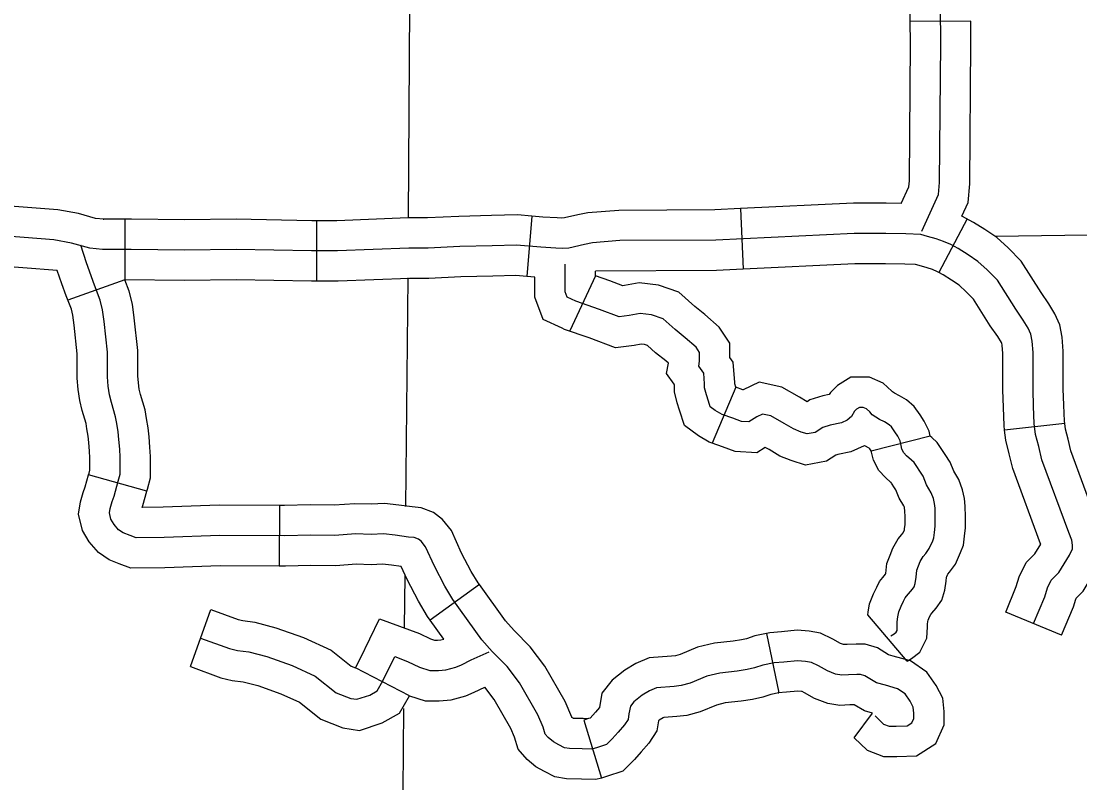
# Model space of a CAD drawing. Extents: x 1377389 to 1380723, y 1168351 to 1170484.
# Drawn here: x 1378559 to 1378611.5, y 1169121.9 to 1169159.6 of the extents above; entities that cross this region are included whole.
import ezdxf

# ---------------------------------------------------------------- set-up
doc = ezdxf.new("R2010")
doc.units = 0
doc.layers.add('B_Fill', color=7, linetype='Continuous')

msp = doc.modelspace()

# ---------------------------------------------------------------- linework, layer by layer
at = {"layer": 'B_Fill'}
for p, q in [((1378606.084, 1169159.624), (1378603.084, 1169159.601)), ((1378584.344, 1169149.971), (1378584.098, 1169146.982)), ((1378594.669, 1169150.34), (1378594.815, 1169147.344)), ((1378564.179, 1169149.819), (1378564.179, 1169146.819)), ((1378573.668, 1169149.744), (1378573.668, 1169146.744)), ((1378605.898, 1169149.832), (1378604.494, 1169147.181)), ((1378564.179, 1169146.819), (1378561.352, 1169145.814)), ((1378587.485, 1169147.011), (1378586.227, 1169144.288)), ((1378594.444, 1169141.495), (1378593.274, 1169138.725)), ((1378610.739, 1169139.694), (1378607.757, 1169139.363)), ((1378604.064, 1169139.076), (1378601.155, 1169138.324)), ((1378565.27, 1169136.352), (1378562.383, 1169137.166)), ((1378571.832, 1169135.637), (1378571.814, 1169132.637)), ((1378581.739, 1169131.723), (1378579.305, 1169129.969)), ((1378567.421, 1169127.66), (1378568.439, 1169130.482)), ((1378602.939, 1169127.925), (1378600.976, 1169130.229)), ((1378610.583, 1169129.214), (1378607.812, 1169130.363)), ((1378595.958, 1169129.305), (1378596.581, 1169126.371)), ((1378578.27, 1169126.223), (1378575.605, 1169127.606)), ((1378600.305, 1169124.137), (1378601.212, 1169125.356)), ((1378586.919, 1169125.018), (1378587.781, 1169122.145))]:
    msp.add_line(p, q, dxfattribs=at)
for points in [[(1378578.526, 1169199.879), (1378578.215, 1169149.874)], [(1378603.664, 1169149.232), (1378604.483, 1169151.037), (1378604.538, 1169151.638), (1378604.593, 1169158.527), (1378604.538, 1169165.635), (1378604.647, 1169166.291), (1378604.811, 1169167.166), (1378604.811, 1169168.314), (1378604.593, 1169169.299), (1378604.866, 1169175.86), (1378604.866, 1169177.391), (1378604.811, 1169177.828), (1378601.142, 1169178.041)], [(1378603.084, 1169159.601), (1378603.037, 1169165.753), (1378603.17, 1169166.553), (1378603.311, 1169167.305), (1378603.311, 1169168.15), (1378603.086, 1169169.165), (1378603.128, 1169170.185)], [(1378602.636, 1169150.597), (1378603.013, 1169151.425), (1378603.039, 1169151.712), (1378603.093, 1169158.527), (1378603.084, 1169159.601)], [(1378605.645, 1169149.966), (1378605.954, 1169150.648), (1378606.037, 1169151.564), (1378606.093, 1169158.527), (1378606.084, 1169159.624)], [(1378563.11, 1169149.815), (1378563.142, 1169149.815), (1378562.723, 1169149.858), (1378561.874, 1169150.098), (1378560.851, 1169150.288), (1378555.884, 1169150.668), (1378554.91, 1169150.707), (1378553.856, 1169150.67), (1378552.85, 1169150.635), (1378552.62, 1169150.635)], [(1378602.636, 1169150.597), (1378601.891, 1169150.614), (1378600.274, 1169150.614), (1378594.669, 1169150.34)], [(1378584.344, 1169149.971), (1378583.624, 1169150.031), (1378582.334, 1169149.993), (1378580.719, 1169149.957), (1378579.168, 1169149.886), (1378578.21, 1169149.886), (1378574.683, 1169149.744), (1378573.668, 1169149.744)], [(1378594.669, 1169150.34), (1378593.407, 1169150.278), (1378588.644, 1169150.255), (1378587.115, 1169150.138), (1378586.612, 1169150.027), (1378585.959, 1169149.88), (1378585.823, 1169149.872), (1378585.595, 1169149.881), (1378584.891, 1169149.926), (1378584.344, 1169149.971)], [(1378610.739, 1169139.694), (1378610.725, 1169139.82), (1378610.696, 1169140.604), (1378610.666, 1169141.416), (1378610.666, 1169142.446), (1378610.666, 1169143.283), (1378610.611, 1169143.977), (1378610.496, 1169144.59), (1378610.249, 1169145.125), (1378609.942, 1169145.627), (1378609.562, 1169146.187), (1378608.583, 1169147.74), (1378607.931, 1169148.393), (1378607.365, 1169148.906), (1378606.775, 1169149.308), (1378606.22, 1169149.662), (1378605.645, 1169149.966)], [(1378607.284, 1169148.979), (1378684.256, 1169150.091)], [(1378573.668, 1169149.744), (1378573.446, 1169149.744), (1378569.695, 1169149.815), (1378567.125, 1169149.779), (1378564.5, 1169149.815), (1378563.11, 1169149.815)], [(1378609.197, 1169129.789), (1378609.751, 1169131.124), (1378609.881, 1169131.562), (1378610.067, 1169131.935), (1378610.45, 1169132.326), (1378610.968, 1169133.179), (1378611.116, 1169133.496), (1378611.124, 1169133.676), (1378611.093, 1169133.925), (1378610.937, 1169134.298), (1378609.601, 1169137.905), (1378609.446, 1169138.558), (1378609.29, 1169139.149), (1378609.228, 1169139.709), (1378609.197, 1169140.549), (1378609.166, 1169141.388), (1378609.166, 1169142.446), (1378609.166, 1169143.223), (1378609.122, 1169143.778), (1378609.056, 1169144.131), (1378608.923, 1169144.418), (1378608.681, 1169144.815), (1378608.307, 1169145.366), (1378607.403, 1169146.799), (1378606.897, 1169147.306), (1378606.434, 1169147.725), (1378605.95, 1169148.056), (1378605.465, 1169148.364), (1378605.091, 1169148.563), (1378604.738, 1169148.717), (1378604.373, 1169148.846), (1378603.945, 1169148.959), (1378603.601, 1169149.064), (1378602.866, 1169149.092), (1378601.874, 1169149.114), (1378600.31, 1169149.114), (1378593.447, 1169148.779), (1378588.704, 1169148.755), (1378587.336, 1169148.651), (1378586.939, 1169148.563), (1378586.168, 1169148.389), (1378585.838, 1169148.371), (1378585.519, 1169148.382), (1378584.781, 1169148.43), (1378583.584, 1169148.529), (1378582.373, 1169148.493), (1378580.77, 1169148.458), (1378579.202, 1169148.386), (1378578.241, 1169148.386), (1378574.714, 1169148.244), (1378573.431, 1169148.244), (1378569.691, 1169148.315), (1378567.126, 1169148.279), (1378564.489, 1169148.315), (1378563.065, 1169148.315), (1378562.44, 1169148.38), (1378561.533, 1169148.636), (1378560.656, 1169148.799), (1378555.797, 1169149.171)], [(1378603.082, 1169125.944), (1378602.829, 1169126.316), (1378602.458, 1169126.569), (1378601.85, 1169126.738), (1378601.412, 1169126.856), (1378600.838, 1169127.211), (1378600.619, 1169127.278), (1378600.434, 1169127.278), (1378600.029, 1169127.261), (1378599.691, 1169127.244), (1378599.388, 1169127.295), (1378598.983, 1169127.447), (1378598.544, 1169127.7), (1378598.19, 1169127.869), (1378597.887, 1169127.92), (1378597.499, 1169127.953), (1378596.824, 1169127.886), (1378596.335, 1169127.852), (1378595.778, 1169127.734), (1378595.373, 1169127.599), (1378595.002, 1169127.514), (1378594.513, 1169127.443), (1378593.648, 1169127.341), (1378593.013, 1169127.188), (1378592.184, 1169126.844), (1378591.741, 1169126.719), (1378591.389, 1169126.684), (1378590.514, 1169126.616), (1378590.173, 1169126.468), (1378589.797, 1169126.252), (1378589.388, 1169125.922), (1378589.218, 1169125.706), (1378589.15, 1169125.319), (1378589.104, 1169125.046), (1378588.934, 1169124.785), (1378588.615, 1169124.421), (1378588.32, 1169124.08), (1378588.037, 1169123.798), (1378587.598, 1169123.656), (1378587.316, 1169123.571), (1378586.835, 1169123.585), (1378586.198, 1169123.599), (1378585.958, 1169123.642), (1378585.675, 1169123.783), (1378585.406, 1169123.939), (1378585.151, 1169124.151), (1378584.996, 1169124.321), (1378584.897, 1169124.661), (1378584.642, 1169125.27), (1378583.726, 1169126.854), (1378583.121, 1169127.662), (1378582.378, 1169128.412), (1378581.859, 1169128.989), (1378580.426, 1169130.978), (1378580.023, 1169131.638), (1378579.511, 1169132.628), (1378579.076, 1169133.6), (1378578.856, 1169133.866), (1378578.718, 1169133.976), (1378578.517, 1169134.049), (1378578.233, 1169134.078), (1378577.571, 1169134.173), (1378576.985, 1169134.23), (1378576.38, 1169134.211), (1378575.605, 1169134.23), (1378574.585, 1169134.154), (1378573.375, 1169134.173), (1378572.109, 1169134.135), (1378568.877, 1169134.154), (1378566.117, 1169134.059), (1378564.738, 1169134.04), (1378564.435, 1169134.154), (1378564.095, 1169134.286), (1378563.868, 1169134.438), (1378563.642, 1169134.703), (1378563.49, 1169134.967), (1378563.415, 1169135.27), (1378563.453, 1169135.497), (1378563.547, 1169135.838), (1378563.642, 1169136.102), (1378563.849, 1169136.84), (1378563.944, 1169137.2), (1378563.944, 1169137.559), (1378563.944, 1169138.032), (1378563.925, 1169138.429), (1378563.887, 1169138.902), (1378563.849, 1169139.28), (1378563.774, 1169139.697), (1378563.717, 1169140.037), (1378563.509, 1169140.737), (1378563.415, 1169141.115), (1378563.358, 1169141.55), (1378563.32, 1169142.004), (1378563.32, 1169142.591), (1378563.32, 1169143.234), (1378563.15, 1169144.747), (1378563.075, 1169145.334), (1378562.961, 1169145.807), (1378562.678, 1169146.544), (1378562.281, 1169147.66), (1378561.997, 1169148.531)], [(1378560.823, 1169147.281), (1378555.71, 1169147.673), (1378554.903, 1169147.705), (1378553.962, 1169147.672), (1378552.902, 1169147.635), (1378552.62, 1169147.635)], [(1378602.127, 1169129.187), (1378602.29, 1169129.291), (1378602.383, 1169129.361), (1378602.429, 1169129.454), (1378602.441, 1169129.675), (1378602.441, 1169129.873), (1378602.476, 1169130.129), (1378602.517, 1169130.371), (1378602.633, 1169130.662), (1378602.755, 1169130.909), (1378602.836, 1169131.06), (1378602.906, 1169131.153), (1378602.999, 1169131.27), (1378603.197, 1169131.491), (1378603.278, 1169131.607), (1378603.325, 1169131.77), (1378603.371, 1169132.084), (1378603.406, 1169132.433), (1378603.487, 1169132.654), (1378603.569, 1169132.864), (1378603.72, 1169133.12), (1378603.848, 1169133.271), (1378604.022, 1169133.504), (1378604.197, 1169133.888), (1378604.255, 1169134.039), (1378604.29, 1169134.307), (1378604.325, 1169134.621), (1378604.325, 1169135.063), (1378604.313, 1169135.505), (1378604.29, 1169135.738), (1378604.232, 1169135.982), (1378604.127, 1169136.273), (1378603.883, 1169136.669), (1378603.72, 1169137.1), (1378603.557, 1169137.344), (1378603.406, 1169137.577), (1378603.278, 1169137.763), (1378603.139, 1169137.891), (1378602.906, 1169138.1), (1378602.767, 1169138.252), (1378602.674, 1169138.426), (1378602.627, 1169138.612), (1378602.581, 1169138.845), (1378602.476, 1169139.066), (1378602.325, 1169139.287), (1378602.162, 1169139.532), (1378602.034, 1169139.636), (1378601.802, 1169139.776), (1378601.569, 1169139.904), (1378601.371, 1169140.02), (1378601.197, 1169140.137), (1378601.081, 1169140.276), (1378600.918, 1169140.428), (1378600.755, 1169140.498), (1378600.569, 1169140.498), (1378600.418, 1169140.404), (1378600.325, 1169140.311), (1378600.172, 1169140.051), (1378599.967, 1169139.869), (1378599.671, 1169139.732), (1378599.124, 1169139.618), (1378598.759, 1169139.504), (1378598.371, 1169139.253), (1378597.984, 1169139.184), (1378597.687, 1169139.275), (1378597.3, 1169139.435), (1378596.844, 1169139.709), (1378596.183, 1169140.074), (1378595.772, 1169140.165), (1378595.476, 1169140.029), (1378595.088, 1169139.778), (1378594.723, 1169139.8), (1378594.29, 1169139.96), (1378593.766, 1169140.143), (1378593.424, 1169140.348), (1378593.173, 1169140.531), (1378593.082, 1169140.804), (1378592.991, 1169141.124), (1378592.899, 1169141.466), (1378592.899, 1169141.672), (1378592.854, 1169142.196), (1378592.603, 1169142.539), (1378592.649, 1169142.79), (1378592.649, 1169143.223), (1378592.478, 1169143.478), (1378591.942, 1169143.947), (1378591.44, 1169144.349), (1378590.838, 1169144.885), (1378590.269, 1169145.086), (1378589.7, 1169145.153), (1378589.164, 1169145.053), (1378588.662, 1169144.986), (1378587.692, 1169145.354), (1378586.52, 1169145.756), (1378586.085, 1169145.957), (1378585.985, 1169146.225), (1378585.985, 1169147.598)], [(1378594.815, 1169147.344), (1378593.488, 1169147.279), (1378587.485, 1169147.249)], [(1378604.493, 1169147.181), (1378604.438, 1169147.211), (1378604.187, 1169147.321), (1378603.93, 1169147.411), (1378603.534, 1169147.517), (1378603.351, 1169147.572), (1378602.821, 1169147.592), (1378601.858, 1169147.614), (1378600.347, 1169147.614), (1378594.815, 1169147.344)], [(1378561.058, 1169146.622), (1378560.823, 1169147.281)], [(1378565.27, 1169136.352), (1378565.297, 1169136.446), (1378565.444, 1169137.006), (1378565.444, 1169137.559), (1378565.444, 1169138.068), (1378565.422, 1169138.525), (1378565.381, 1169139.036), (1378565.336, 1169139.489), (1378565.252, 1169139.954), (1378565.182, 1169140.375), (1378564.957, 1169141.132), (1378564.891, 1169141.395), (1378564.85, 1169141.71), (1378564.82, 1169142.067), (1378564.82, 1169142.591), (1378564.82, 1169143.318), (1378564.639, 1169144.927), (1378564.552, 1169145.605), (1378564.397, 1169146.252), (1378564.179, 1169146.819)], [(1378573.668, 1169146.744), (1378573.417, 1169146.744), (1378569.687, 1169146.815), (1378567.126, 1169146.779), (1378564.179, 1169146.819)], [(1378584.098, 1169146.982), (1378583.545, 1169147.027), (1378582.412, 1169146.994), (1378580.821, 1169146.958), (1378579.237, 1169146.886), (1378578.271, 1169146.886), (1378574.744, 1169146.744), (1378573.668, 1169146.744)], [(1378578.191, 1169146.908), (1378578.08, 1169135.598)], [(1378584.485, 1169146.95), (1378584.098, 1169146.982)], [(1378585.84, 1169144.418), (1378584.897, 1169144.854), (1378584.485, 1169145.953), (1378584.485, 1169146.95)], [(1378587.485, 1169147.011), (1378587.485, 1169147.249)], [(1378594.444, 1169141.495), (1378594.399, 1169141.663), (1378594.399, 1169141.737), (1378594.312, 1169142.744), (1378594.148, 1169142.967), (1378594.148, 1169143.679), (1378593.614, 1169144.477), (1378592.906, 1169145.098), (1378592.408, 1169145.496), (1378591.615, 1169146.201), (1378590.611, 1169146.556), (1378589.648, 1169146.67), (1378588.927, 1169146.534), (1378588.84, 1169146.523), (1378588.201, 1169146.765), (1378587.485, 1169147.011)], [(1378607.757, 1169139.363), (1378607.731, 1169139.598), (1378607.698, 1169140.493), (1378607.666, 1169141.361), (1378607.666, 1169142.446), (1378607.666, 1169143.163), (1378607.633, 1169143.58), (1378607.616, 1169143.672), (1378607.598, 1169143.711), (1378607.42, 1169144.002), (1378607.051, 1169144.544), (1378606.224, 1169145.857), (1378605.862, 1169146.219), (1378605.504, 1169146.544), (1378605.124, 1169146.803), (1378604.71, 1169147.067), (1378604.494, 1169147.181)], [(1378562.383, 1169137.166), (1378562.402, 1169137.234), (1378562.444, 1169137.393), (1378562.444, 1169137.559), (1378562.444, 1169137.996), (1378562.428, 1169138.334), (1378562.393, 1169138.768), (1378562.363, 1169139.071), (1378562.296, 1169139.439), (1378562.253, 1169139.699), (1378562.062, 1169140.341), (1378561.939, 1169140.836), (1378561.866, 1169141.391), (1378561.82, 1169141.942), (1378561.82, 1169142.591), (1378561.82, 1169143.15), (1378561.661, 1169144.568), (1378561.597, 1169145.062), (1378561.526, 1169145.361), (1378561.271, 1169146.024), (1378561.058, 1169146.622)], [(1378593.273, 1169138.726), (1378593.126, 1169138.777), (1378592.595, 1169139.096), (1378591.902, 1169139.601), (1378591.648, 1169140.361), (1378591.544, 1169140.725), (1378591.399, 1169141.27), (1378591.399, 1169141.606), (1378591.396, 1169141.648), (1378591.012, 1169142.172), (1378591.105, 1169142.686), (1378590.979, 1169142.797), (1378590.472, 1169143.203), (1378590.061, 1169143.569), (1378589.927, 1169143.616), (1378589.752, 1169143.637), (1378589.402, 1169143.571), (1378588.485, 1169143.449), (1378587.182, 1169143.943), (1378585.961, 1169144.362), (1378585.84, 1169144.418)], [(1378604.064, 1169139.076), (1378604.015, 1169139.32), (1378603.781, 1169139.815), (1378603.568, 1169140.126), (1378603.286, 1169140.55), (1378602.9, 1169140.866), (1378602.55, 1169141.077), (1378602.311, 1169141.208), (1378602.205, 1169141.27), (1378602.172, 1169141.31), (1378601.748, 1169141.704), (1378601.063, 1169141.998), (1378600.144, 1169141.998), (1378599.481, 1169141.589), (1378599.128, 1169141.236), (1378599.071, 1169141.139), (1378598.746, 1169141.071), (1378598.116, 1169140.874), (1378597.972, 1169140.781), (1378597.593, 1169141.009), (1378596.719, 1169141.492), (1378595.603, 1169141.74), (1378594.803, 1169141.37), (1378594.796, 1169141.372), (1378594.444, 1169141.495)], [(1378610.583, 1169129.214), (1378611.166, 1169130.622), (1378611.281, 1169131.008), (1378611.304, 1169131.054), (1378611.642, 1169131.4), (1378612.293, 1169132.47), (1378612.601, 1169133.133), (1378612.628, 1169133.737), (1378612.556, 1169134.313), (1378612.333, 1169134.847), (1378611.039, 1169138.341), (1378610.901, 1169138.923), (1378610.769, 1169139.424), (1378610.739, 1169139.694)], [(1378602.939, 1169127.925), (1378603.147, 1169128.059), (1378603.567, 1169128.374), (1378603.911, 1169129.063), (1378603.941, 1169129.636), (1378603.941, 1169129.771), (1378603.959, 1169129.903), (1378603.969, 1169129.963), (1378604.004, 1169130.051), (1378604.088, 1169130.221), (1378604.102, 1169130.248), (1378604.145, 1169130.301), (1378604.375, 1169130.558), (1378604.651, 1169130.953), (1378604.794, 1169131.453), (1378604.86, 1169131.9), (1378604.88, 1169132.094), (1378604.89, 1169132.124), (1378604.923, 1169132.207), (1378604.947, 1169132.248), (1378605.022, 1169132.336), (1378605.32, 1169132.735), (1378605.581, 1169133.308), (1378605.719, 1169133.668), (1378605.779, 1169134.127), (1378605.825, 1169134.538), (1378605.825, 1169135.083), (1378605.811, 1169135.6), (1378605.772, 1169135.987), (1378605.671, 1169136.411), (1378605.485, 1169136.928), (1378605.235, 1169137.334), (1378605.063, 1169137.789), (1378604.81, 1169138.168), (1378604.653, 1169138.41), (1378604.418, 1169138.753), (1378604.148, 1169139.001), (1378604.064, 1169139.076)], [(1378607.812, 1169130.363), (1378608.335, 1169131.626), (1378608.48, 1169132.115), (1378608.83, 1169132.815), (1378609.257, 1169133.252), (1378609.549, 1169133.731), (1378609.541, 1169133.749), (1378608.163, 1169137.47), (1378607.991, 1169138.194), (1378607.812, 1169138.874), (1378607.757, 1169139.363)], [(1378601.155, 1169138.324), (1378601.15, 1169138.347), (1378601.081, 1169138.448), (1378601.07, 1169138.466), (1378601.054, 1169138.476), (1378600.827, 1169138.6), (1378600.81, 1169138.61), (1378600.798, 1169138.6), (1378600.145, 1169138.298), (1378599.502, 1169138.164), (1378599.402, 1169138.133), (1378598.932, 1169137.828), (1378597.888, 1169137.644), (1378597.18, 1169137.862), (1378596.624, 1169138.091), (1378596.095, 1169138.409), (1378595.9, 1169138.516), (1378595.488, 1169138.25), (1378594.41, 1169138.317), (1378593.784, 1169138.548), (1378593.274, 1169138.725)], [(1378600.976, 1169130.229), (1378600.993, 1169130.355), (1378601.064, 1169130.779), (1378601.262, 1169131.273), (1378601.422, 1169131.596), (1378601.569, 1169131.87), (1378601.72, 1169132.071), (1378601.853, 1169132.238), (1378601.882, 1169132.271), (1378601.932, 1169132.772), (1378602.084, 1169133.185), (1378602.215, 1169133.521), (1378602.493, 1169133.992), (1378602.674, 1169134.206), (1378602.724, 1169134.273), (1378602.792, 1169134.423), (1378602.8, 1169134.486), (1378602.825, 1169134.704), (1378602.825, 1169135.043), (1378602.815, 1169135.411), (1378602.807, 1169135.489), (1378602.792, 1169135.554), (1378602.768, 1169135.619), (1378602.531, 1169136.004), (1378602.377, 1169136.41), (1378602.304, 1169136.52), (1378602.159, 1169136.743), (1378602.138, 1169136.773), (1378602.13, 1169136.781), (1378601.851, 1169137.032), (1378601.533, 1169137.376), (1378601.263, 1169137.884), (1378601.163, 1169138.285), (1378601.154, 1169138.328)], [(1378571.814, 1169132.637), (1378568.898, 1169132.654), (1378566.153, 1169132.56), (1378564.476, 1169132.537), (1378563.9, 1169132.753), (1378563.399, 1169132.948), (1378562.864, 1169133.305), (1378562.41, 1169133.835), (1378562.085, 1169134.403), (1378561.884, 1169135.209), (1378561.986, 1169135.822), (1378562.116, 1169136.291), (1378562.212, 1169136.558), (1378562.383, 1169137.165)], [(1378571.832, 1169135.637), (1378568.856, 1169135.654), (1378566.082, 1169135.559), (1378565.035, 1169135.545), (1378565.071, 1169135.646), (1378565.27, 1169136.352)], [(1378581.739, 1169131.723), (1378581.677, 1169131.809), (1378581.331, 1169132.375), (1378580.862, 1169133.28), (1378580.361, 1169134.399), (1378579.914, 1169134.94), (1378579.463, 1169135.301), (1378578.855, 1169135.522), (1378578.416, 1169135.567), (1378577.75, 1169135.663), (1378577.034, 1169135.732), (1378576.375, 1169135.711), (1378575.568, 1169135.731), (1378574.541, 1169135.655), (1378573.365, 1169135.673), (1378572.091, 1169135.635), (1378571.832, 1169135.637)], [(1378579.305, 1169129.969), (1378579.176, 1169130.148), (1378578.716, 1169130.902), (1378578.159, 1169131.976), (1378577.873, 1169132.614), (1378577.393, 1169132.683), (1378576.936, 1169132.727), (1378576.386, 1169132.71), (1378575.643, 1169132.728), (1378574.629, 1169132.653), (1378573.386, 1169132.673), (1378572.127, 1169132.635), (1378571.814, 1169132.637)], [(1378578.046, 1169132.173), (1378578.021, 1169129.58)], [(1378587.117, 1169125.077), (1378586.873, 1169125.085), (1378586.405, 1169125.095), (1378586.387, 1169125.104), (1378586.318, 1169125.144), (1378586.313, 1169125.162), (1378585.989, 1169125.937), (1378584.98, 1169127.682), (1378584.26, 1169128.644), (1378583.47, 1169129.442), (1378583.029, 1169129.932), (1378581.739, 1169131.723)], [(1378568.439, 1169130.482), (1378569.789, 1169129.995), (1378570.026, 1169129.939), (1378570.608, 1169129.866), (1378571.66, 1169129.589), (1378573.02, 1169129.101), (1378574.394, 1169128.484), (1378575.395, 1169127.687), (1378575.605, 1169127.606), (1378575.636, 1169127.66), (1378575.828, 1169128.052)], [(1378575.828, 1169128.052), (1378576.799, 1169130.033), (1378578.769, 1169129.303), (1378579.324, 1169129.036), (1378579.518, 1169128.974), (1378579.661, 1169128.974), (1378579.827, 1169128.985), (1378579.982, 1169129.029)], [(1378579.982, 1169129.029), (1378579.305, 1169129.969)], [(1378567.93, 1169129.071), (1378569.361, 1169128.555), (1378569.76, 1169128.461), (1378570.323, 1169128.39), (1378571.215, 1169128.155), (1378572.458, 1169127.709), (1378573.608, 1169127.193), (1378574.64, 1169126.371), (1378575.367, 1169126.089), (1378575.672, 1169126.042), (1378576.306, 1169126.253), (1378576.681, 1169126.465), (1378576.962, 1169126.958), (1378577.549, 1169128.155), (1378578.182, 1169127.921), (1378578.769, 1169127.639), (1378579.285, 1169127.474), (1378579.707, 1169127.474), (1378580.083, 1169127.498), (1378580.575, 1169127.639), (1378580.857, 1169127.756), (1378581.326, 1169127.991), (1378582.218, 1169128.39)], [(1378595.958, 1169129.305), (1378595.384, 1169129.184), (1378594.969, 1169129.045), (1378594.727, 1169128.99), (1378594.316, 1169128.93), (1378593.384, 1169128.82), (1378592.547, 1169128.619), (1378591.691, 1169128.263), (1378591.463, 1169128.199), (1378591.258, 1169128.179), (1378590.147, 1169128.092), (1378589.497, 1169127.811), (1378588.947, 1169127.493), (1378588.315, 1169126.984), (1378587.806, 1169126.339), (1378587.682, 1169125.631), (1378587.484, 1169125.405), (1378587.231, 1169125.114), (1378587.152, 1169125.088), (1378586.919, 1169125.018)], [(1378600.305, 1169124.137), (1378600.95, 1169123.518), (1378601.764, 1169123.212), (1378602.414, 1169123.212), (1378603.392, 1169123.243), (1378604.345, 1169123.856), (1378604.767, 1169124.771), (1378604.767, 1169125.437), (1378604.693, 1169126.107), (1378604.368, 1169126.72), (1378603.909, 1169127.395), (1378603.098, 1169127.948), (1378602.246, 1169128.185), (1378602.014, 1169128.247), (1378601.464, 1169128.587), (1378600.845, 1169128.778), (1378600.402, 1169128.778), (1378599.96, 1169128.76), (1378599.778, 1169128.751), (1378599.626, 1169128.808), (1378599.243, 1169129.029), (1378598.645, 1169129.314), (1378598.075, 1169129.409), (1378597.489, 1169129.46), (1378596.698, 1169129.381), (1378596.126, 1169129.341), (1378595.958, 1169129.306)], [(1378567.421, 1169127.66), (1378568.933, 1169127.114), (1378569.494, 1169126.982), (1378570.038, 1169126.914), (1378570.769, 1169126.721), (1378571.896, 1169126.317), (1378572.821, 1169125.902), (1378573.885, 1169125.055), (1378574.977, 1169124.631), (1378575.803, 1169124.504), (1378576.916, 1169124.876), (1378577.778, 1169125.361), (1378578.27, 1169126.223)], [(1378578.27, 1169126.223), (1378579.052, 1169125.974), (1378579.754, 1169125.974), (1378580.339, 1169126.011), (1378581.072, 1169126.221), (1378581.482, 1169126.392), (1378582.003, 1169126.652)], [(1378587.782, 1169122.145), (1378587.515, 1169122.064), (1378586.796, 1169122.086), (1378586.05, 1169122.102), (1378585.482, 1169122.203), (1378584.962, 1169122.462), (1378584.543, 1169122.705), (1378584.113, 1169123.064), (1378583.653, 1169123.566), (1378583.48, 1169124.16), (1378583.295, 1169124.602), (1378582.472, 1169126.026), (1378582.003, 1169126.652)], [(1378596.581, 1169126.371), (1378596.173, 1169126.284), (1378595.778, 1169126.153), (1378595.277, 1169126.039), (1378594.709, 1169125.956), (1378593.912, 1169125.862), (1378593.479, 1169125.758), (1378592.678, 1169125.424), (1378592.019, 1169125.238), (1378591.519, 1169125.19), (1378590.88, 1169125.14), (1378590.848, 1169125.126), (1378590.648, 1169125.011), (1378590.614, 1169124.984), (1378590.532, 1169124.49), (1378590.133, 1169123.877), (1378589.747, 1169123.436), (1378589.418, 1169123.056), (1378588.841, 1169122.481), (1378588.045, 1169122.224), (1378587.781, 1169122.145)], [(1378601.212, 1169125.356), (1378600.81, 1169125.465), (1378600.313, 1169125.772), (1378600.097, 1169125.763), (1378599.604, 1169125.738), (1378598.997, 1169125.839), (1378598.34, 1169126.086), (1378597.846, 1169126.371), (1378597.735, 1169126.424), (1378597.698, 1169126.43), (1378597.508, 1169126.447), (1378596.95, 1169126.391), (1378596.543, 1169126.363), (1378596.581, 1169126.371)], [(1378601.344, 1169125.218), (1378601.766, 1169124.813), (1378602.036, 1169124.712), (1378602.39, 1169124.712), (1378602.93, 1169124.729), (1378603.166, 1169124.881), (1378603.267, 1169125.1), (1378603.267, 1169125.354), (1378603.234, 1169125.657), (1378603.082, 1169125.944)], [(1378577.982, 1169125.589), (1378577.942, 1169121.494)]]:
    msp.add_lwpolyline(points, dxfattribs=at)

doc.saveas('drawing.dxf')
